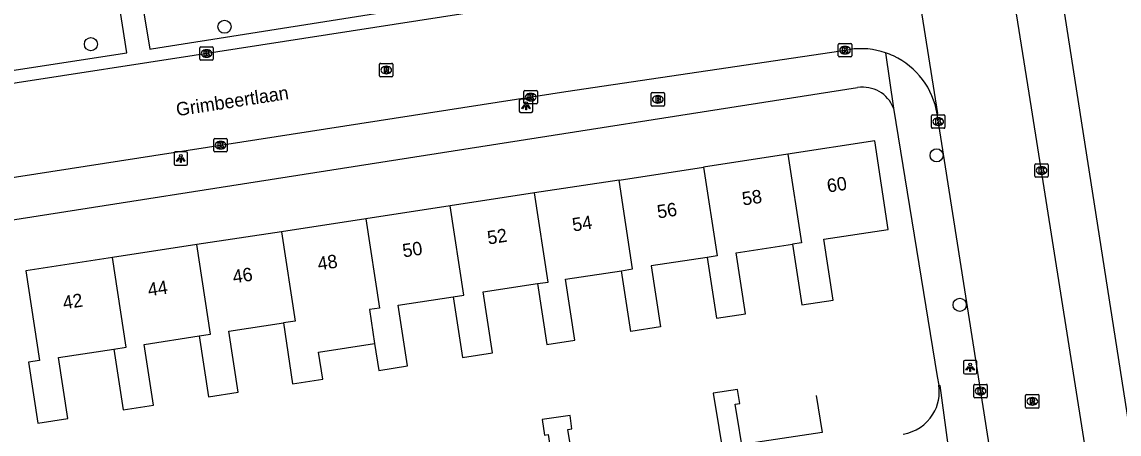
# Model space of a CAD drawing. Extents: x 160077 to 160945, y 386481 to 387498.
# Drawn here: x 160364.4 to 160446.3, y 387379.6 to 387410.3 of the extents above; entities that cross this region are included whole.
import ezdxf

# ---------------------------------------------------------------- set-up
doc = ezdxf.new("R2010")
doc.units = 0
for name, color, linetype in [('IMGEO_Boom', 7, 'Continuous'), ('IMGEO_Brandkraan', 7, 'Continuous'), ('IMGEO_Hek', 7, 'Continuous'), ('IMGEO_Kolk', 7, 'Continuous'), ('IMGEO_Lichtpunt', 7, 'Continuous'), ('IMGEO_Openbare_ruimte_label', 7, 'Continuous'), ('IMGEO_Pand', 7, 'Continuous'), ('IMGEO_Pand_nummerreeks', 7, 'Continuous'), ('IMGEO_Rijbaan_lokaal_open', 7, 'Continuous'), ('IMGEO_Rioolput', 7, 'Continuous'), ('IMGEO_Voetpad_open', 7, 'Continuous')]:
    doc.layers.add(name, color=color, linetype=linetype)

msp = doc.modelspace()

# ---------------------------------------------------------------- linework, layer by layer
at = {"layer": 'IMGEO_Boom'}
for centre in [(160379.512, 387409.961), (160369.546, 387408.659), (160432.641, 387400.367), (160434.363, 387389.22)]:
    msp.add_circle(centre, 0.489, dxfattribs=at)
at = {"layer": 'IMGEO_Brandkraan'}
for p, q in [((160411.342, 387404.12), (160411.342, 387404.972)), ((160411.417, 387405.046), (160412.269, 387405.046)), ((160411.83, 387404.826), (160411.855, 387404.826)), ((160412.343, 387404.972), (160412.343, 387404.12)), ((160412.269, 387404.046), (160411.417, 387404.046)), ((160411.853, 387404.266), (160411.828, 387404.266))]:
    msp.add_line(p, q, dxfattribs=at)
for points in [[(160411.342, 387404.12), (160411.342, 387404.972)], [(160411.417, 387405.046), (160412.269, 387405.046)], [(160411.69, 387404.746), (160411.69, 387404.346), (160411.903, 387404.346)], [(160411.921, 387404.746), (160411.69, 387404.746)], [(160411.869, 387404.665), (160411.815, 387404.665), (160411.815, 387404.589)], [(160411.815, 387404.589), (160411.868, 387404.589)], [(160411.877, 387404.513), (160411.815, 387404.513), (160411.815, 387404.432)], [(160412.343, 387404.972), (160412.343, 387404.12)], [(160412.269, 387404.046), (160411.417, 387404.046)], [(160411.815, 387404.432), (160411.877, 387404.432)]]:
    msp.add_lwpolyline(points, dxfattribs=at)
for centre, radius, start, end in [((160411.419, 387404.97), 0.0765, 91.55205, 178.44795), ((160411.419, 387404.97), 0.0765, 91.55205, 178.44795), ((160411.87, 387404.627), 0.0379, 267.82845, 90.93552), ((160411.878, 387404.472), 0.0404, 269.87594, 90.50774), ((160411.925, 387404.601), 0.145, 59.4692, 91.53667), ((160411.95, 387404.648), 0.0922, 285.51372, 58.15012), ((160411.955, 387404.456), 0.105, 301.31148, 78.98903), ((160412.267, 387404.97), 0.0765, 1.55205, 88.44795), ((160412.267, 387404.97), 0.0765, 1.55205, 88.44795), ((160411.419, 387404.122), 0.0765, 181.55205, 268.44795), ((160411.419, 387404.122), 0.0765, 181.55205, 268.44795), ((160411.909, 387404.597), 0.251, 268.66757, 293.53466), ((160412.267, 387404.122), 0.0765, 271.55205, 358.44795), ((160412.267, 387404.122), 0.0765, 271.55205, 358.44795)]:
    msp.add_arc(centre, radius, start, end, dxfattribs=at)
for centre, major_axis, ratio, start_param, end_param in [((160411.829, 387404.546), (-0.387, 0.002), 0.722429, 4.712389, 7.853982), ((160411.854, 387404.546), (-0.39, 0.002), 0.717154, 1.570796, 4.712389)]:
    msp.add_ellipse(centre, major_axis=major_axis, ratio=ratio, start_param=start_param, end_param=end_param, dxfattribs=at)
at = {"layer": 'IMGEO_Hek'}
msp.add_lwpolyline([(160423.651, 387382.448), (160424.101, 387379.701), (160418.122, 387378.788)], dxfattribs=at)
at = {"layer": 'IMGEO_Kolk'}
for p, q in [((160425.308, 387407.789), (160425.308, 387408.641)), ((160425.383, 387408.715), (160426.235, 387408.715)), ((160426.309, 387408.641), (160426.309, 387407.789)), ((160377.673, 387407.542), (160377.673, 387408.394)), ((160377.748, 387408.468), (160378.6, 387408.468)), ((160378.161, 387408.248), (160378.186, 387408.248)), ((160378.674, 387408.394), (160378.674, 387407.542)), ((160425.819, 387407.935), (160425.794, 387407.935)), ((160425.796, 387408.495), (160425.821, 387408.495)), ((160378.6, 387407.468), (160377.748, 387407.468)), ((160378.184, 387407.688), (160378.159, 387407.688)), ((160426.235, 387407.715), (160425.383, 387407.715)), ((160401.854, 387404.288), (160401.854, 387405.14)), ((160401.929, 387405.214), (160402.781, 387405.214)), ((160402.342, 387404.994), (160402.367, 387404.994)), ((160402.855, 387405.14), (160402.855, 387404.288)), ((160402.781, 387404.214), (160401.929, 387404.214)), ((160402.365, 387404.434), (160402.34, 387404.434)), ((160432.263, 387402.459), (160432.263, 387403.311)), ((160432.338, 387403.385), (160433.19, 387403.385)), ((160432.751, 387403.165), (160432.776, 387403.165)), ((160433.264, 387403.311), (160433.264, 387402.459)), ((160433.19, 387402.385), (160432.338, 387402.385)), ((160432.774, 387402.605), (160432.749, 387402.605)), ((160378.719, 387400.701), (160378.719, 387401.553)), ((160378.794, 387401.627), (160379.646, 387401.627)), ((160379.207, 387401.407), (160379.232, 387401.407)), ((160379.72, 387401.553), (160379.72, 387400.701)), ((160379.646, 387400.627), (160378.794, 387400.627)), ((160379.23, 387400.847), (160379.205, 387400.847)), ((160439.969, 387398.814), (160439.969, 387399.666)), ((160440.044, 387399.74), (160440.896, 387399.74)), ((160440.97, 387399.666), (160440.97, 387398.814)), ((160440.48, 387398.96), (160440.455, 387398.96)), ((160440.457, 387399.52), (160440.482, 387399.52)), ((160440.896, 387398.74), (160440.044, 387398.74)), ((160435.496, 387383.284), (160436.348, 387383.284)), ((160435.421, 387382.358), (160435.421, 387383.21)), ((160435.932, 387382.504), (160435.907, 387382.504)), ((160435.909, 387383.064), (160435.934, 387383.064)), ((160436.422, 387383.21), (160436.422, 387382.358)), ((160436.348, 387382.284), (160435.496, 387382.284))]:
    msp.add_line(p, q, dxfattribs=at)
for points in [[(160425.308, 387407.789), (160425.308, 387408.641)], [(160425.383, 387408.715), (160426.235, 387408.715)], [(160426.309, 387408.641), (160426.309, 387407.789)], [(160377.673, 387407.542), (160377.673, 387408.394)], [(160377.748, 387408.468), (160378.6, 387408.468)], [(160377.994, 387408.168), (160378.117, 387408.168), (160378.117, 387408.017), (160378.247, 387408.168), (160378.411, 387408.168), (160378.265, 387408.017), (160378.418, 387407.768), (160378.266, 387407.768), (160378.181, 387407.932), (160378.117, 387407.865), (160378.117, 387407.768), (160377.994, 387407.768), (160377.994, 387408.168)], [(160378.674, 387408.394), (160378.674, 387407.542)], [(160425.629, 387408.415), (160425.752, 387408.415), (160425.752, 387408.264), (160425.882, 387408.415), (160426.046, 387408.415), (160425.9, 387408.264), (160426.053, 387408.015), (160425.901, 387408.015), (160425.816, 387408.179), (160425.752, 387408.112), (160425.752, 387408.015), (160425.629, 387408.015), (160425.629, 387408.415)], [(160378.6, 387407.468), (160377.748, 387407.468)], [(160426.235, 387407.715), (160425.383, 387407.715)], [(160401.854, 387404.288), (160401.854, 387405.14)], [(160401.929, 387405.214), (160402.781, 387405.214)], [(160402.175, 387404.914), (160402.298, 387404.914), (160402.298, 387404.763), (160402.428, 387404.914), (160402.592, 387404.914), (160402.446, 387404.763), (160402.599, 387404.514), (160402.447, 387404.514), (160402.362, 387404.678), (160402.298, 387404.611), (160402.298, 387404.514), (160402.175, 387404.514), (160402.175, 387404.914)], [(160402.855, 387405.14), (160402.855, 387404.288)], [(160402.781, 387404.214), (160401.929, 387404.214)], [(160432.263, 387402.459), (160432.263, 387403.311)], [(160432.338, 387403.385), (160433.19, 387403.385)], [(160432.584, 387403.085), (160432.707, 387403.085), (160432.707, 387402.934), (160432.837, 387403.085), (160433.001, 387403.085), (160432.855, 387402.934), (160433.008, 387402.685), (160432.856, 387402.685), (160432.771, 387402.849), (160432.707, 387402.782), (160432.707, 387402.685), (160432.584, 387402.685), (160432.584, 387403.085)], [(160433.264, 387403.311), (160433.264, 387402.459)], [(160433.19, 387402.385), (160432.338, 387402.385)], [(160378.719, 387400.701), (160378.719, 387401.553)], [(160378.794, 387401.627), (160379.646, 387401.627)], [(160379.04, 387401.327), (160379.163, 387401.327), (160379.163, 387401.176), (160379.293, 387401.327), (160379.457, 387401.327), (160379.311, 387401.176), (160379.464, 387400.927), (160379.312, 387400.927), (160379.227, 387401.091), (160379.163, 387401.024), (160379.163, 387400.927), (160379.04, 387400.927), (160379.04, 387401.327)], [(160379.72, 387401.553), (160379.72, 387400.701)], [(160379.646, 387400.627), (160378.794, 387400.627)], [(160439.969, 387398.814), (160439.969, 387399.666)], [(160440.044, 387399.74), (160440.896, 387399.74)], [(160440.97, 387399.666), (160440.97, 387398.814)], [(160440.29, 387399.44), (160440.413, 387399.44), (160440.413, 387399.289), (160440.543, 387399.44), (160440.707, 387399.44), (160440.561, 387399.289), (160440.714, 387399.04), (160440.562, 387399.04), (160440.477, 387399.204), (160440.413, 387399.137), (160440.413, 387399.04), (160440.29, 387399.04), (160440.29, 387399.44)], [(160440.896, 387398.74), (160440.044, 387398.74)], [(160435.496, 387383.284), (160436.348, 387383.284)], [(160435.421, 387382.358), (160435.421, 387383.21)], [(160435.742, 387382.984), (160435.865, 387382.984), (160435.865, 387382.833), (160435.995, 387382.984), (160436.159, 387382.984), (160436.013, 387382.833), (160436.166, 387382.584), (160436.014, 387382.584), (160435.929, 387382.748), (160435.865, 387382.681), (160435.865, 387382.584), (160435.742, 387382.584), (160435.742, 387382.984)], [(160436.422, 387383.21), (160436.422, 387382.358)], [(160436.348, 387382.284), (160435.496, 387382.284)]]:
    msp.add_lwpolyline(points, dxfattribs=at)
for centre, start, end in [((160425.385, 387408.639), 91.55205, 178.44795), ((160425.385, 387408.639), 91.55205, 178.44795), ((160426.233, 387408.639), 1.55205, 88.44795), ((160426.233, 387408.639), 1.55205, 88.44795), ((160377.75, 387408.392), 91.55205, 178.44795), ((160377.75, 387408.392), 91.55205, 178.44795), ((160378.598, 387408.392), 1.55205, 88.44795), ((160378.598, 387408.392), 1.55205, 88.44795), ((160425.385, 387407.791), 181.55205, 268.44795), ((160425.385, 387407.791), 181.55205, 268.44795), ((160426.233, 387407.791), 271.55205, 358.44795), ((160426.233, 387407.791), 271.55205, 358.44795), ((160377.75, 387407.544), 181.55205, 268.44795), ((160377.75, 387407.544), 181.55205, 268.44795), ((160378.598, 387407.544), 271.55205, 358.44795), ((160378.598, 387407.544), 271.55205, 358.44795), ((160401.931, 387405.138), 91.55205, 178.44795), ((160401.931, 387405.138), 91.55205, 178.44795), ((160402.779, 387405.138), 1.55205, 88.44795), ((160402.779, 387405.138), 1.55205, 88.44795), ((160401.931, 387404.29), 181.55205, 268.44795), ((160401.931, 387404.29), 181.55205, 268.44795), ((160402.779, 387404.29), 271.55205, 358.44795), ((160402.779, 387404.29), 271.55205, 358.44795), ((160432.34, 387403.309), 91.55205, 178.44795), ((160432.34, 387403.309), 91.55205, 178.44795), ((160433.188, 387403.309), 1.55205, 88.44795), ((160433.188, 387403.309), 1.55205, 88.44795), ((160432.34, 387402.461), 181.55205, 268.44795), ((160432.34, 387402.461), 181.55205, 268.44795), ((160433.188, 387402.461), 271.55205, 358.44795), ((160433.188, 387402.461), 271.55205, 358.44795), ((160378.796, 387401.551), 91.55205, 178.44795), ((160378.796, 387401.551), 91.55205, 178.44795), ((160379.644, 387401.551), 1.55205, 88.44795), ((160379.644, 387401.551), 1.55205, 88.44795), ((160378.796, 387400.703), 181.55205, 268.44795), ((160378.796, 387400.703), 181.55205, 268.44795), ((160379.644, 387400.703), 271.55205, 358.44795), ((160379.644, 387400.703), 271.55205, 358.44795), ((160440.046, 387399.664), 91.55205, 178.44795), ((160440.046, 387399.664), 91.55205, 178.44795), ((160440.894, 387399.664), 1.55205, 88.44795), ((160440.894, 387399.664), 1.55205, 88.44795), ((160440.046, 387398.816), 181.55205, 268.44795), ((160440.046, 387398.816), 181.55205, 268.44795), ((160440.894, 387398.816), 271.55205, 358.44795), ((160440.894, 387398.816), 271.55205, 358.44795), ((160435.498, 387383.208), 91.55205, 178.44795), ((160435.498, 387383.208), 91.55205, 178.44795), ((160436.346, 387383.208), 1.55205, 88.44795), ((160436.346, 387383.208), 1.55205, 88.44795), ((160435.498, 387382.36), 181.55205, 268.44795), ((160435.498, 387382.36), 181.55205, 268.44795), ((160436.346, 387382.36), 271.55205, 358.44795), ((160436.346, 387382.36), 271.55205, 358.44795)]:
    msp.add_arc(centre, 0.0765, start, end, dxfattribs=at)
for centre, major_axis, ratio, start_param, end_param in [((160378.16, 387407.968), (-0.387, 0.002), 0.722429, 4.712389, 7.853982), ((160378.185, 387407.968), (-0.39, 0.002), 0.717154, 1.570796, 4.712389), ((160425.795, 387408.215), (-0.387, 0.002), 0.722429, 4.712389, 7.853982), ((160425.82, 387408.215), (-0.39, 0.002), 0.717154, 1.570796, 4.712389), ((160402.341, 387404.714), (-0.387, 0.002), 0.722429, 4.712389, 7.853982), ((160402.366, 387404.714), (-0.39, 0.002), 0.717154, 1.570796, 4.712389), ((160432.75, 387402.885), (-0.387, 0.002), 0.722429, 4.712389, 7.853982), ((160432.775, 387402.885), (-0.39, 0.002), 0.717154, 1.570796, 4.712389), ((160379.206, 387401.127), (-0.387, 0.002), 0.722429, 4.712389, 7.853982), ((160379.231, 387401.127), (-0.39, 0.002), 0.717154, 1.570796, 4.712389), ((160440.456, 387399.24), (-0.387, 0.002), 0.722429, 4.712389, 7.853982), ((160440.481, 387399.24), (-0.39, 0.002), 0.717154, 1.570796, 4.712389), ((160435.908, 387382.784), (-0.387, 0.002), 0.722429, 4.712389, 7.853982), ((160435.933, 387382.784), (-0.39, 0.002), 0.717154, 1.570796, 4.712389)]:
    msp.add_ellipse(centre, major_axis=major_axis, ratio=ratio, start_param=start_param, end_param=end_param, dxfattribs=at)
at = {"layer": 'IMGEO_Lichtpunt'}
for p, q in [((160402.41, 387404.564), (160401.602, 387404.564)), ((160402.41, 387404.564), (160401.602, 387404.564)), ((160401.508, 387404.469), (160401.508, 387403.662)), ((160401.508, 387404.469), (160401.508, 387403.662)), ((160402.504, 387403.662), (160402.504, 387404.469)), ((160402.504, 387403.662), (160402.504, 387404.469)), ((160401.602, 387403.568), (160402.41, 387403.568)), ((160401.602, 387403.568), (160402.41, 387403.568)), ((160375.747, 387400.541), (160375.747, 387399.734)), ((160375.747, 387400.541), (160375.747, 387399.734)), ((160376.649, 387400.636), (160375.841, 387400.636)), ((160376.649, 387400.636), (160375.841, 387400.636)), ((160376.743, 387399.734), (160376.743, 387400.541)), ((160376.743, 387399.734), (160376.743, 387400.541)), ((160375.841, 387399.64), (160376.649, 387399.64)), ((160375.841, 387399.64), (160376.649, 387399.64)), ((160434.644, 387384.96), (160434.644, 387384.153)), ((160434.644, 387384.96), (160434.644, 387384.153)), ((160435.546, 387385.055), (160434.738, 387385.055)), ((160435.546, 387385.055), (160434.738, 387385.055)), ((160435.64, 387384.153), (160435.64, 387384.96)), ((160435.64, 387384.153), (160435.64, 387384.96)), ((160434.738, 387384.059), (160435.546, 387384.059)), ((160434.738, 387384.059), (160435.546, 387384.059))]:
    msp.add_line(p, q, dxfattribs=at)
for points in [[(160401.882, 387404.133), (160401.921, 387404.105), (160401.733, 387403.843), (160401.695, 387403.87), (160401.882, 387404.133)], [(160401.984, 387404.085), (160402.031, 387404.085), (160402.031, 387403.763), (160401.984, 387403.763), (160401.984, 387404.085)], [(160402.094, 387404.105), (160402.132, 387404.132), (160402.319, 387403.87), (160402.28, 387403.842), (160402.094, 387404.105)], [(160376.121, 387400.205), (160376.16, 387400.177), (160375.972, 387399.915), (160375.934, 387399.942), (160376.121, 387400.205)], [(160376.223, 387400.157), (160376.27, 387400.157), (160376.27, 387399.835), (160376.223, 387399.835), (160376.223, 387400.157)], [(160376.333, 387400.177), (160376.371, 387400.204), (160376.558, 387399.942), (160376.519, 387399.914), (160376.333, 387400.177)], [(160435.018, 387384.624), (160435.057, 387384.596), (160434.869, 387384.334), (160434.831, 387384.361), (160435.018, 387384.624)], [(160435.12, 387384.576), (160435.167, 387384.576), (160435.167, 387384.254), (160435.12, 387384.254), (160435.12, 387384.576)], [(160435.23, 387384.596), (160435.268, 387384.623), (160435.455, 387384.361), (160435.416, 387384.333), (160435.23, 387384.596)]]:
    msp.add_lwpolyline(points, dxfattribs=at)
for centre in [(160402.007, 387404.267), (160376.246, 387400.339), (160435.143, 387384.758)]:
    msp.add_circle(centre, 0.0994, dxfattribs=at)
for centre, start, end in [((160401.602, 387404.469), 90, 180), ((160401.602, 387404.469), 90, 180), ((160402.41, 387404.469), 0, 90), ((160402.41, 387404.469), 0, 90), ((160401.602, 387403.662), 180, 270), ((160401.602, 387403.662), 180, 270), ((160402.41, 387403.662), 270, 0), ((160402.41, 387403.662), 270, 360), ((160375.841, 387400.541), 90, 180), ((160375.841, 387400.541), 90, 180), ((160376.649, 387400.541), 0, 90), ((160376.649, 387400.541), 0, 90), ((160375.841, 387399.734), 180, 270), ((160375.841, 387399.734), 180, 270), ((160376.649, 387399.734), 270, 0), ((160376.649, 387399.734), 270, 360), ((160434.738, 387384.96), 90, 180), ((160434.738, 387384.96), 90, 180), ((160435.546, 387384.96), 0, 90), ((160435.546, 387384.96), 0, 90), ((160434.738, 387384.153), 180, 270), ((160434.738, 387384.153), 180, 270), ((160435.546, 387384.153), 270, 0), ((160435.546, 387384.153), 270, 360)]:
    msp.add_arc(centre, 0.0946, start, end, dxfattribs=at)
at = {"layer": 'IMGEO_Pand'}
for points in [[(160421.882, 387393.735), (160422.574, 387389.205), (160424.913, 387389.563), (160424.219, 387394.104), (160429.029, 387394.839), (160428.02, 387401.439), (160421.547, 387400.449)], [(160421.547, 387400.449), (160415.248, 387399.486)], [(160421.547, 387400.449), (160422.558, 387393.838), (160421.882, 387393.735)], [(160408.949, 387398.523), (160415.248, 387399.486)], [(160415.248, 387399.486), (160416.261, 387392.864), (160415.517, 387392.752)], [(160408.949, 387398.523), (160402.65, 387397.56)], [(160409.131, 387391.764), (160409.963, 387391.892), (160408.949, 387398.523)], [(160402.65, 387397.56), (160396.352, 387396.598)], [(160402.863, 387390.796), (160403.666, 387390.917), (160402.65, 387397.56)], [(160396.352, 387396.598), (160390.053, 387395.634)], [(160396.575, 387389.824), (160397.369, 387389.947), (160396.352, 387396.598)], [(160390.053, 387395.634), (160383.754, 387394.671)], [(160390.053, 387395.634), (160391.072, 387388.969), (160390.326, 387388.857), (160390.713, 387386.324)], [(160383.754, 387394.671), (160377.455, 387393.708)], [(160383.754, 387394.671), (160384.774, 387387.998), (160383.902, 387387.865)], [(160377.455, 387393.708), (160371.156, 387392.745)], [(160377.619, 387386.894), (160378.477, 387387.026), (160377.455, 387393.708)], [(160415.517, 387392.752), (160416.21, 387388.221), (160418.378, 387388.552), (160417.684, 387393.093), (160421.882, 387393.735)], [(160371.156, 387392.745), (160364.684, 387391.756), (160365.709, 387385.056), (160364.896, 387384.932), (160365.589, 387380.396), (160367.815, 387380.737), (160367.121, 387385.278), (160371.25, 387385.91)], [(160371.25, 387385.91), (160372.179, 387386.052), (160371.156, 387392.745)], [(160415.517, 387392.752), (160411.352, 387392.115), (160412.046, 387387.574), (160409.823, 387387.234), (160409.131, 387391.764)], [(160402.863, 387390.796), (160403.555, 387386.266), (160405.64, 387386.584), (160404.946, 387391.125), (160409.131, 387391.764)], [(160396.575, 387389.824), (160397.267, 387385.294), (160399.5, 387385.635), (160398.806, 387390.175), (160402.863, 387390.796)], [(160390.713, 387386.324), (160391.018, 387384.329), (160393.164, 387384.657), (160392.47, 387389.196), (160396.575, 387389.824)], [(160377.619, 387386.894), (160378.311, 387382.364), (160380.53, 387382.703), (160379.836, 387387.243), (160383.902, 387387.865)], [(160383.902, 387387.865), (160384.594, 387383.335), (160386.843, 387383.679), (160386.536, 387385.686), (160390.713, 387386.324)], [(160371.25, 387385.91), (160371.942, 387381.38), (160374.204, 387381.726), (160373.51, 387386.266), (160377.619, 387386.894)]]:
    msp.add_lwpolyline(points, dxfattribs=at)
at = {"layer": 'IMGEO_Rijbaan_lokaal_open'}
for points in [[(160450.725, 387333.607), (160445.185, 387369.339), (160439.731, 387403.919), (160433.965, 387439.947)], [(160432.676, 387403.453), (160432.722, 387403.493), (160429.785, 387421.987), (160429.751, 387421.993)], [(160424.814, 387415.201), (160415.588, 387413.774), (160377.259, 387407.826), (160350.809, 387403.731)], [(160357.735, 387397.796), (160404.969, 387405.121), (160426.161, 387408.269)], [(160449.285, 387297.666), (160448.468, 387302.807), (160443.348, 387335.908), (160439.116, 387362.429), (160435.904, 387382.909), (160432.676, 387403.453)]]:
    msp.add_lwpolyline(points, dxfattribs=at)
for centre, radius, start, end in [((160426.976, 387402.551), 5.776, 71.18096, 98.11004), ((160426.989, 387402.596), 5.729, 64.89931, 71.15764), ((160426.98, 387402.56), 5.766, 8.91422, 64.9736)]:
    msp.add_arc(centre, radius, start, end, dxfattribs=at)
at = {"layer": 'IMGEO_Rioolput'}
for p, q in [((160391.079, 387406.306), (160391.079, 387407.158)), ((160391.154, 387407.232), (160392.006, 387407.232)), ((160391.567, 387407.012), (160391.592, 387407.012)), ((160392.08, 387407.158), (160392.08, 387406.306)), ((160392.006, 387406.232), (160391.154, 387406.232)), ((160391.59, 387406.452), (160391.565, 387406.452)), ((160439.278, 387381.591), (160439.278, 387382.443)), ((160439.353, 387382.517), (160440.205, 387382.517)), ((160440.279, 387382.443), (160440.279, 387381.591)), ((160439.789, 387381.737), (160439.764, 387381.737)), ((160439.766, 387382.297), (160439.791, 387382.297)), ((160440.205, 387381.517), (160439.353, 387381.517))]:
    msp.add_line(p, q, dxfattribs=at)
for points in [[(160391.079, 387406.306), (160391.079, 387407.158)], [(160391.154, 387407.232), (160392.006, 387407.232)], [(160392.08, 387407.158), (160392.08, 387406.306)], [(160392.006, 387406.232), (160391.154, 387406.232)], [(160391.668, 387406.93), (160391.416, 387406.932), (160391.416, 387406.532)], [(160391.416, 387406.532), (160391.54, 387406.532), (160391.54, 387406.694), (160391.551, 387406.694)], [(160391.594, 387406.851), (160391.54, 387406.851), (160391.54, 387406.77)], [(160391.54, 387406.77), (160391.592, 387406.77)], [(160391.598, 387406.665), (160391.669, 387406.532), (160391.809, 387406.532), (160391.744, 387406.658)], [(160439.278, 387381.591), (160439.278, 387382.443)], [(160439.353, 387382.517), (160440.205, 387382.517)], [(160440.279, 387382.443), (160440.279, 387381.591)], [(160439.867, 387382.215), (160439.615, 387382.217), (160439.615, 387381.817)], [(160439.615, 387381.817), (160439.739, 387381.817), (160439.739, 387381.979), (160439.75, 387381.979)], [(160439.793, 387382.136), (160439.739, 387382.136), (160439.739, 387382.055)], [(160439.739, 387382.055), (160439.791, 387382.055)], [(160439.797, 387381.95), (160439.868, 387381.817), (160440.008, 387381.817), (160439.943, 387381.943)], [(160440.205, 387381.517), (160439.353, 387381.517)]]:
    msp.add_lwpolyline(points, dxfattribs=at)
for centre, radius, start, end in [((160391.156, 387407.156), 0.0765, 91.55205, 178.44795), ((160391.156, 387407.156), 0.0765, 91.55205, 178.44795), ((160392.004, 387407.156), 0.0765, 1.55205, 88.44795), ((160392.004, 387407.156), 0.0765, 1.55205, 88.44795), ((160391.156, 387406.308), 0.0765, 181.55205, 268.44795), ((160391.156, 387406.308), 0.0765, 181.55205, 268.44795), ((160391.55, 387406.641), 0.0533, 26.02933, 88.69889), ((160391.576, 387406.959), 0.19, 274.7715, 282.96867), ((160391.6, 387406.755), 0.0964, 77.00612, 93.18647), ((160391.614, 387406.812), 0.0378, 276.66336, 79.67722), ((160391.667, 387406.82), 0.109, 350.36119, 89.41601), ((160391.665, 387406.82), 0.112, 277.58423, 350.98172), ((160391.649, 387406.605), 0.108, 29.51342, 73.79051), ((160392.004, 387406.308), 0.0765, 271.55205, 358.44795), ((160392.004, 387406.308), 0.0765, 271.55205, 358.44795), ((160439.355, 387382.441), 0.0765, 91.55205, 178.44795), ((160439.355, 387382.441), 0.0765, 91.55205, 178.44795), ((160440.203, 387382.441), 0.0765, 1.55205, 88.44795), ((160440.203, 387382.441), 0.0765, 1.55205, 88.44795), ((160439.355, 387381.593), 0.0765, 181.55205, 268.44795), ((160439.355, 387381.593), 0.0765, 181.55205, 268.44795), ((160439.749, 387381.926), 0.0533, 26.02933, 88.69889), ((160439.775, 387382.244), 0.19, 274.7715, 282.96867), ((160439.799, 387382.04), 0.0964, 77.00612, 93.18647), ((160439.813, 387382.097), 0.0378, 276.66336, 79.67722), ((160439.866, 387382.105), 0.109, 350.36119, 89.41601), ((160439.864, 387382.105), 0.112, 277.58423, 350.98172), ((160439.848, 387381.89), 0.108, 29.51342, 73.79051), ((160440.203, 387381.593), 0.0765, 271.55205, 358.44795), ((160440.203, 387381.593), 0.0765, 271.55205, 358.44795)]:
    msp.add_arc(centre, radius, start, end, dxfattribs=at)
for centre, major_axis, ratio, start_param, end_param in [((160391.566, 387406.732), (-0.387, 0.002), 0.722429, 4.712389, 7.853982), ((160391.591, 387406.732), (-0.39, 0.002), 0.717154, 1.570796, 4.712389), ((160439.765, 387382.017), (-0.387, 0.002), 0.722429, 4.712389, 7.853982), ((160439.79, 387382.017), (-0.39, 0.002), 0.717154, 1.570796, 4.712389)]:
    msp.add_ellipse(centre, major_axis=major_axis, ratio=ratio, start_param=start_param, end_param=end_param, dxfattribs=at)
at = {"layer": 'IMGEO_Voetpad_open'}
for points in [[(160440.528, 387421.423), (160454.195, 387334.054)], [(160372.705, 387415.817), (160373.93, 387408.284), (160374.074, 387408.307), (160402.753, 387412.865), (160401.597, 387420.306)], [(160345.993, 387403.98), (160372.216, 387408.027), (160371.063, 387415.499)], [(160428.839, 387408.018), (160429.419, 387403.892)], [(160358.135, 387394.694), (160426.75, 387405.419)], [(160429.419, 387403.892), (160432.691, 387383.872), (160432.797, 387383.226)], [(160418.286, 387377.731), (160417.609, 387381.798), (160417.964, 387381.857), (160417.79, 387382.904), (160415.97, 387382.625), (160416.822, 387377.502)], [(160432.797, 387383.226), (160432.875, 387383.209), (160434.076, 387374.342), (160434.062, 387374.328)], [(160405.786, 387375.784), (160405.129, 387379.913), (160405.437, 387379.957), (160405.291, 387380.97), (160403.206, 387380.669), (160403.385, 387379.5), (160403.658, 387379.543), (160404.282, 387375.55)]]:
    msp.add_lwpolyline(points, dxfattribs=at)
for centre, radius, start, end in [((160427.145, 387403.013), 2.438, 21.13453, 99.31562), ((160429.658, 387382.714), 3.18, 328.50395, 9.27178), ((160429.66, 387382.724), 3.184, 278.75488, 328.32761)]:
    msp.add_arc(centre, radius, start, end, dxfattribs=at)

# ---------------------------------------------------------------- texts
at = {"layer": 'IMGEO_Openbare_ruimte_label'}
msp.add_text('Grimbeertlaan', height=1, rotation=8.74616, dxfattribs=at).set_placement((160375.978, 387403.284))
at = {"layer": 'IMGEO_Pand_nummerreeks'}
for s, rotation, p in [('60', 8.69225, (160424.534, 387397.588)), ('58', 8.69225, (160418.201, 387396.62)), ('56', 8.69225, (160411.864, 387395.651)), ('54', 8.69225, (160405.531, 387394.682)), ('52', 8.69225, (160399.194, 387393.714)), ('50', 8.69177, (160392.866, 387392.748)), ('48', 8.69177, (160386.533, 387391.779)), ('46', 8.69225, (160380.196, 387390.809)), ('44', 8.69225, (160373.863, 387389.841)), ('42', 8.69225, (160367.526, 387388.872))]:
    msp.add_text(s, height=1, rotation=rotation, dxfattribs=at).set_placement(p)

doc.saveas('drawing.dxf')
